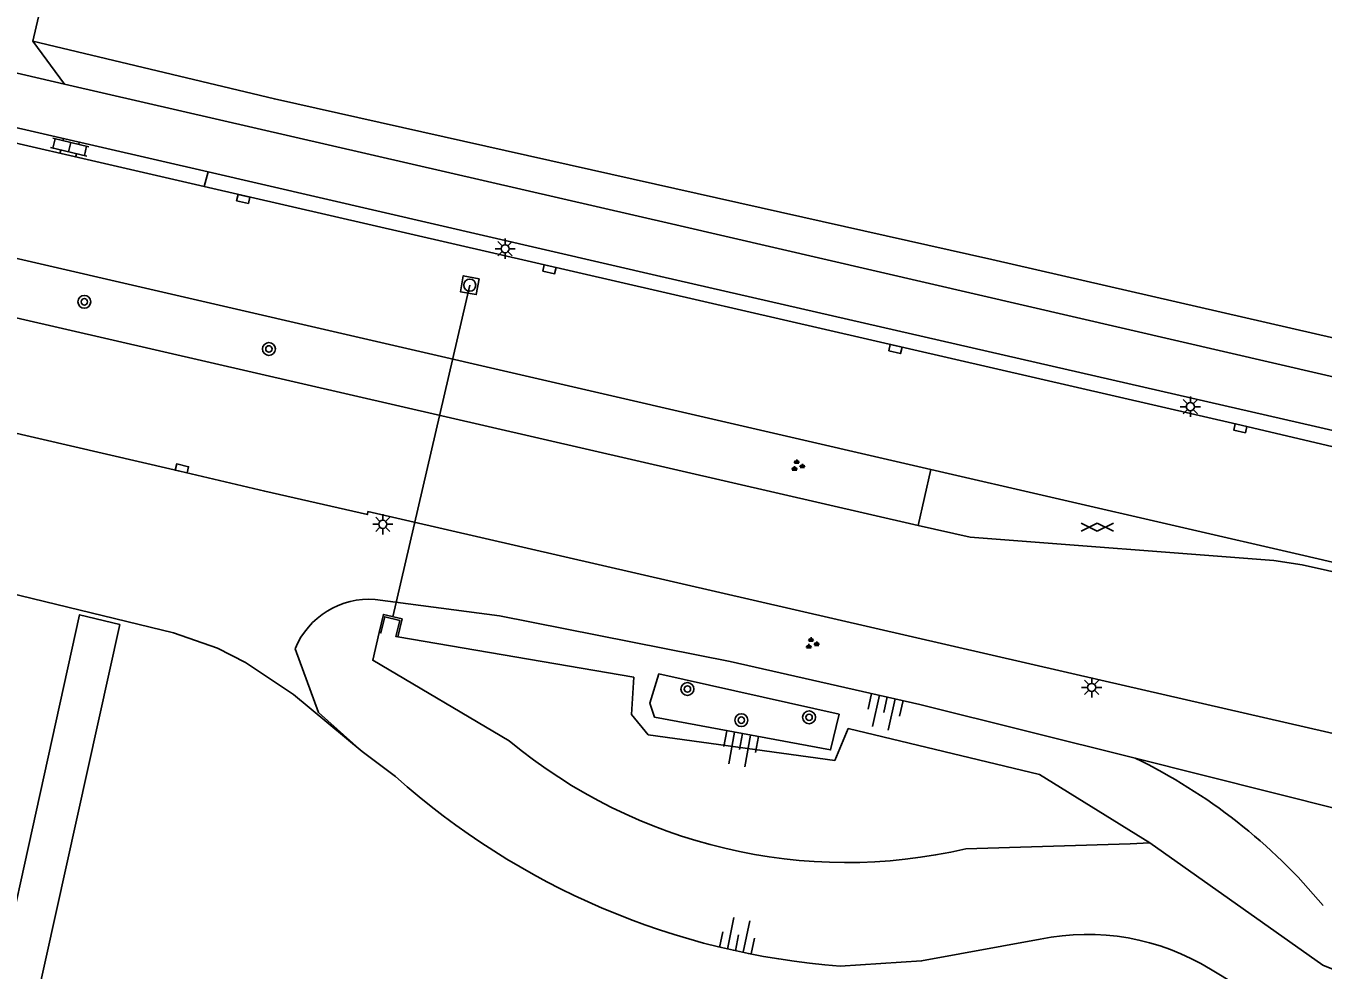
# Model space of a CAD drawing. Extents: x 124000 to 129000, y 395500 to 397503.
# Drawn here: x 128392.1 to 128472.6, y 397197 to 397255.6 of the extents above; entities that cross this region are included whole.
import ezdxf

# ---------------------------------------------------------------- set-up
doc = ezdxf.new("R2010")
doc.units = 0
for name, color, linetype in [('gg-afsc-draadraster', 7, 'Continuous'), ('gg-afsc-lijn draadraster', 7, 'Continuous'), ('gg-knt-BGT kruinlijn', 7, 'Continuous'), ('gg-knt-bovenkant onderkant talud', 7, 'Continuous'), ('gg-knt-verharding', 7, 'Continuous'), ('gg-kwrk-duiker nz buis', 7, 'Continuous'), ('gg-kwrk-uitstroombak niveau min 01', 7, 'Continuous'), ('gt-grn-groengrens', 7, 'Continuous'), ('gt-symb-boom', 7, 'Continuous'), ('gt-symb-gesloten verharding', 7, 'Continuous'), ('gt-symb-groenvak', 7, 'Continuous'), ('gt-symb-klinker verharding', 7, 'Continuous'), ('gt-symb-kolk', 7, 'Continuous'), ('gt-symb-lichtmast', 7, 'Continuous'), ('gt-symb-rioolschacht', 7, 'Continuous'), ('gt-symb-talud symbool', 7, 'Continuous')]:
    doc.layers.add(name, color=color, linetype=linetype)

# ---------------------------------------------------------------- blocks, each defined once
blk = doc.blocks.new('gt0-KOLK')
at = {"layer": 'gt-symb-kolk'}
blk.add_lwpolyline([(0, 0), (0.375, 0), (0.375, 0.4), (-0.375, 0.4), (-0.375, 0), (0, 0)], dxfattribs=at)
blk = doc.blocks.new('gt0-BOOM')
at = {"layer": 'gt-symb-boom'}
for radius in [0.4, 0.2]:
    blk.add_circle((0, 0), radius, dxfattribs=at)
blk = doc.blocks.new('gt0-LMAST')
at = {"layer": 'gt-symb-lichtmast'}
for p, q in [((-0.182, 0.173), (-0.447, 0.438)), ((-0.005, 0.246), (-0.005, 0.621)), ((0.172, 0.173), (0.437, 0.438)), ((-0.255, -0.004), (-0.63, -0.004)), ((-0.182, -0.181), (-0.447, -0.446)), ((-0.005, -0.254), (-0.005, -0.629)), ((0.437, -0.446), (0.172, -0.181)), ((0.245, -0.004), (0.62, -0.004))]:
    blk.add_line(p, q, dxfattribs=at)
blk.add_circle((-0.005, -0.004), 0.25, dxfattribs=at)
blk = doc.blocks.new('gt0-TALUD_1')
at = {"layer": 'gt-symb-talud symbool'}
for p, q in [((-1, -1), (-1, 0)), ((-0.5, -2), (-0.5, 0)), ((0, -1), (0, 0)), ((0.5, -2), (0.5, 0)), ((1, -1), (1, 0))]:
    blk.add_line(p, q, dxfattribs=at)
blk = doc.blocks.new('gt0-KL1')
at = {"layer": 'gt-symb-klinker verharding'}
for p, q in [((-1.15, 0.3), (1.15, 0.3)), ((-1, -0.3), (-1, 0.3)), ((-0.5, 0.3), (-0.5, 0.45)), ((0, -0.3), (0, 0.3)), ((0.5, 0.3), (0.5, 0.45)), ((1, -0.3), (1, 0.3)), ((-1.15, -0.3), (1.15, -0.3)), ((-0.5, -0.45), (-0.5, -0.3)), ((0.5, -0.45), (0.5, -0.3))]:
    blk.add_line(p, q, dxfattribs=at)
blk = doc.blocks.new('gt0-GESVH1')
at = {"layer": 'gt-symb-gesloten verharding'}
for p, q in [((-0.992, -0.261), (0.008, 0.239)), ((0.008, -0.261), (-0.992, 0.239)), ((0.008, 0.239), (1.008, -0.261)), ((1.008, 0.239), (0.008, -0.261))]:
    blk.add_line(p, q, dxfattribs=at)
blk = doc.blocks.new('gt0-RS')
at = {"layer": 'gt-symb-rioolschacht'}
blk.add_lwpolyline([(-0.5, -0.5), (0.5, -0.5), (0.5, 0.5), (-0.5, 0.5)], close=True, dxfattribs=at)
blk.add_circle((0, 0), 0.375, dxfattribs=at)
blk = doc.blocks.new('gt0-GRVAK')
at = {"layer": 'gt-symb-groenvak'}
for p, q in [((-0.11, 0.189), (-0.228, 0.24)), ((-0.182, 0.153), (0.088, 0.153)), ((-0.091, 0.211), (-0.156, 0.322)), ((-0.047, 0.214), (-0.047, 0.393)), ((-0.004, 0.211), (0.061, 0.322)), ((0.015, 0.189), (0.133, 0.24)), ((0.262, -0.052), (0.197, 0.059)), ((0.305, -0.049), (0.305, 0.13)), ((0.349, -0.052), (0.414, 0.059)), ((-0.245, -0.228), (-0.363, -0.177)), ((-0.318, -0.264), (-0.047, -0.264)), ((-0.226, -0.206), (-0.291, -0.095)), ((-0.183, -0.203), (-0.183, -0.024)), ((-0.139, -0.206), (-0.074, -0.095)), ((-0.12, -0.228), (-0.002, -0.177)), ((0.243, -0.074), (0.125, -0.023)), ((0.17, -0.11), (0.441, -0.11)), ((0.368, -0.074), (0.486, -0.023))]:
    blk.add_line(p, q, dxfattribs=at)

msp = doc.modelspace()

# ---------------------------------------------------------------- linework, layer by layer
at = {"layer": 'gg-afsc-draadraster'}
msp.add_lwpolyline([(128412.981, 397210.606), (128408.708, 397214.146), (128405.745, 397216.128), (128403.998, 397217.02), (128401.274, 397217.969), (128384.486, 397222.036)], dxfattribs=at)
at = {"layer": 'gg-afsc-lijn draadraster'}
for p, q in [((128412.981, 397210.606), (128415.047, 397209.053)), ((128465.59, 397197.1), (128469.964, 397194.474))]:
    msp.add_line(p, q, dxfattribs=at)
msp.add_lwpolyline([(128442.623, 397197.282), (128447.667, 397197.611), (128455.017, 397198.957)], dxfattribs=at)
for centre, radius, start, end in [((128446.145, 397243.721), 46.572, 228.10659, 265.66234), ((128457.968, 397184.733), 14.527, 58.35496, 101.72183)]:
    msp.add_arc(centre, radius, start, end, dxfattribs=at)
at = {"layer": 'gg-knt-BGT kruinlijn'}
for points in [[(128460.927, 397210.187), (128447.565, 397213.51), (128435.804, 397216.184), (128421.495, 397219.012), (128413.787, 397220.034)], [(128408.819, 397216.979), (128410.27, 397213.02), (128412.981, 397210.606)]]:
    msp.add_lwpolyline(points, dxfattribs=at)
for centre, radius, start, end in [((128413.413, 397215.075), 4.973, 85.6851, 157.49258), ((128445.608, 397178.679), 35.035, 39.68083, 64.07081)]:
    msp.add_arc(centre, radius, start, end, dxfattribs=at)
at = {"layer": 'gg-knt-bovenkant onderkant talud'}
for p, q in [((128429.814, 397215.217), (128415.184, 397217.707)), ((128472.561, 397197.347), (128461.831, 397204.94))]:
    msp.add_line(p, q, dxfattribs=at)
for points in [[(128414.022, 397217.985), (128413.632, 397216.265), (128422.097, 397211.266)], [(128429.814, 397215.217), (128429.687, 397212.894), (128430.714, 397211.631), (128442.284, 397210.043), (128443.11, 397212.026)], [(128442.565, 397212.91), (128442.027, 397210.7), (128431.11, 397212.722), (128430.814, 397213.594), (128431.375, 397215.414), (128442.565, 397212.91)], [(128461.831, 397204.94), (128454.977, 397209.18), (128443.11, 397212.026)], [(128450.413, 397204.56), (128460.598, 397204.876), (128461.831, 397204.94)]]:
    msp.add_lwpolyline(points, dxfattribs=at)
for centre, radius, start, end in [((128443.02, 397236.478), 32.763, 230.31139, 283.04117), ((128492.751, 397245.338), 52.065, 247.18339, 272.30378)]:
    msp.add_arc(centre, radius, start, end, dxfattribs=at)
at = {"layer": 'gg-knt-verharding'}
for p, q in [((128393.396, 397258.296), (128392.552, 397254.669)), ((128392.552, 397254.669), (128394.511, 397252.006)), ((128385.062, 397254.179), (128394.511, 397252.006)), ((128381.403, 397251.653), (128403.414, 397246.561)), ((128403.182, 397245.649), (128403.414, 397246.561)), ((128448.252, 397228.1), (128379.575, 397243.956)), ((128447.458, 397224.62), (128448.252, 397228.1))]:
    msp.add_line(p, q, dxfattribs=at)
for points in [[(128295.153, 397259.723), (128315.156, 397255.096), (128447.458, 397224.62)], [(128501.67, 397205.179), (128459.055, 397214.968), (128413.333, 397225.489), (128413.297, 397225.306), (128406.937, 397226.751), (128401.321, 397228.067), (128380.316, 397232.931), (128358.86, 397237.851), (128315.995, 397247.763), (128293.573, 397252.905)], [(128394.511, 397252.006), (128432.437, 397243.285), (128472.737, 397233.951), (128515.793, 397224.027), (128561.35, 397213.484), (128604.217, 397203.606), (128627.297, 397198.168)], [(128381.2, 397250.748), (128384.146, 397250.043), (128403.182, 397245.649)], [(128403.414, 397246.561), (128431.498, 397240.065), (128472.096, 397230.775), (128485.62, 397227.642)], [(128485.4, 397226.651), (128478.11, 397228.338), (128467.484, 397230.847), (128403.182, 397245.649)], [(128448.252, 397228.1), (128471.373, 397222.765), (128490.677, 397218.279)], [(128490.677, 397218.279), (128490.591, 397217.852), (128471.268, 397222.188), (128469.509, 397222.459), (128450.681, 397223.909), (128447.458, 397224.62)], [(128390.691, 397185.7), (128397.938, 397218.481), (128395.444, 397219.086), (128380.336, 397150.504), (128379.156, 397142.936), (128364.045, 397146.323)]]:
    msp.add_lwpolyline(points, dxfattribs=at)
at = {"layer": 'gg-kwrk-duiker nz buis'}
msp.add_line((128414.87, 397218.964), (128419.646, 397239.532), dxfattribs=at)
at = {"layer": 'gg-kwrk-uitstroombak niveau min 01'}
for points in [[(128414.022, 397217.985), (128414.29, 397219.103), (128415.452, 397218.825), (128415.184, 397217.707)], [(128415.184, 397217.707), (128415.068, 397217.734), (128415.307, 397218.736), (128414.379, 397218.958), (128414.139, 397217.957), (128414.022, 397217.985)]]:
    msp.add_lwpolyline(points, dxfattribs=at)
at = {"layer": 'gt-grn-groengrens'}
msp.add_line((128460.927, 397210.187), (128473.668, 397206.979), dxfattribs=at)
msp.add_lwpolyline([(128523.974, 397224.329), (128494.701, 397231.315), (128452.024, 397241.127), (128407.528, 397251.091), (128392.552, 397254.669)], dxfattribs=at)

# ---------------------------------------------------------------- block references
at = {"layer": 'gt-symb-boom'}
for p in [(128395.743, 397238.502), (128407.192, 397235.577), (128433.147, 397214.478), (128436.491, 397212.546), (128440.694, 397212.723)]:
    msp.add_blockref('gt0-BOOM', p, dxfattribs=at)
at = {"layer": 'gt-symb-gesloten verharding'}
msp.add_blockref('gt0-GESVH1', (128458.556, 397224.531), dxfattribs=at)
at = {"layer": 'gt-symb-groenvak'}
for p in [(128439.972, 397228.328), (128440.861, 397217.297)]:
    msp.add_blockref('gt0-GRVAK', p, dxfattribs=at)
at = {"layer": 'gt-symb-klinker verharding', "rotation": -13.355340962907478}
msp.add_blockref('gt0-KL1', (128394.839, 397248.094), dxfattribs=at)
at = {"layer": 'gt-symb-kolk'}
for p, rotation in [((128405.643, 397245.077), 166.91889131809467), ((128424.636, 397240.715), 167.05981811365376), ((128446.097, 397235.766), 167.01687635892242), ((128467.484, 397230.847), 167.0501455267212), ((128401.751, 397227.967), -13.19846814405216)]:
    msp.add_blockref('gt0-KOLK', p, dxfattribs=dict(at, rotation=rotation))
at = {"layer": 'gt-symb-lichtmast'}
for p in [(128421.845, 397241.799), (128464.347, 397231.999), (128414.259, 397224.7), (128458.225, 397214.582)]:
    msp.add_blockref('gt0-LMAST', p, dxfattribs=at)
at = {"layer": 'gt-symb-rioolschacht', "rotation": 169.58111212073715}
msp.add_blockref('gt0-RS', (128419.646, 397239.532), dxfattribs=at)
at = {"layer": 'gt-symb-talud symbool'}
for p, xscale, yscale, rotation in [((128445.544, 397213.989), 0.999512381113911, 0.9995123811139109, -12.71533698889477), ((128436.568, 397211.711), 1.0005083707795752, 1.000508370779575, -10.422654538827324), ((128436.122, 397198.243), 0.9994208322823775, 0.9994208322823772, 168.39774465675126)]:
    msp.add_blockref('gt0-TALUD_1', p, dxfattribs=dict(at, xscale=xscale, yscale=yscale, rotation=rotation))

doc.saveas('drawing.dxf')
